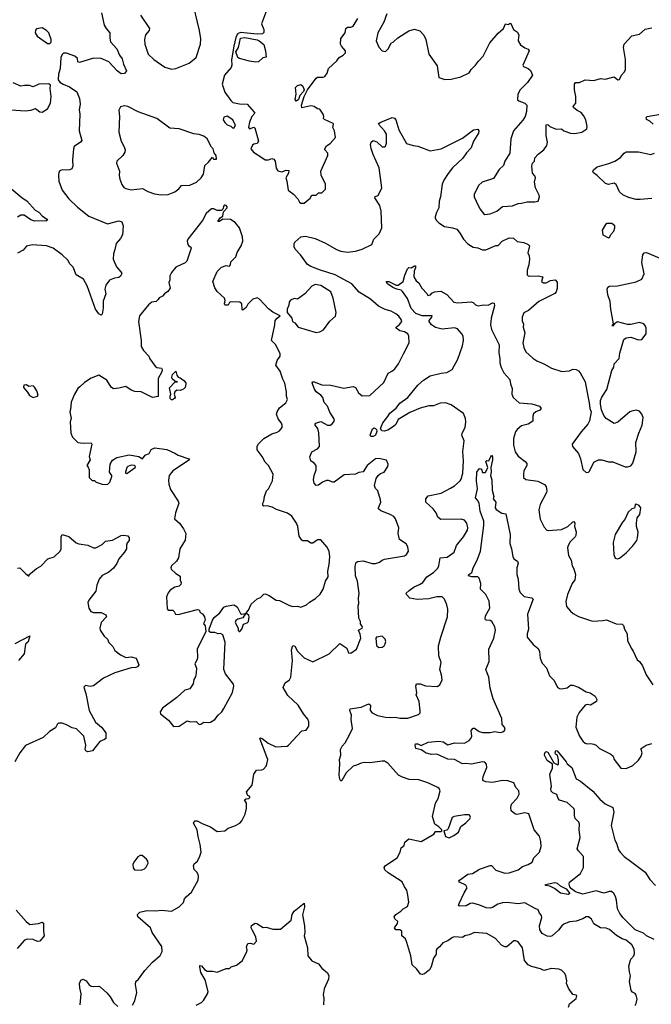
# Model space of a CAD drawing. Extents: x 2056909 to 2160450, y 827444 to 1016825.
# Tile 320 of 501: x 2132994 to 2138659, y 940580 to 949413. Entities that reach past the tile are written whole.
import ezdxf

# ---------------------------------------------------------------- set-up
doc = ezdxf.new("R2010")
doc.units = 0

msp = doc.modelspace()

# ---------------------------------------------------------------- linework, layer by layer
at = {"layer": '0CON10XD'}
for points in [[(2134355, 948968.6), (2134395, 948974.3), (2134515.7, 949024.3), (2134575.8, 949074.2), (2134616, 949195), (2134618.3, 949241.7), (2134608, 949315), (2134538.9, 949605)], [(2133728, 949475), (2133753.1, 949365), (2133769.4, 949335), (2133803.1, 949295), (2133802.3, 949247.7), (2133809.2, 949215), (2133865, 949153.3), (2133888.5, 949095), (2133912.6, 949062.6), (2133924.7, 949014.7), (2133951.1, 948955), (2133935, 948929.7), (2133905, 948927.5), (2133868.9, 948955), (2133795, 949034.3), (2133725, 949064.3), (2133655, 949068), (2133529.3, 949029.3), (2133516.7, 949036.7), (2133513.3, 949065), (2133487.5, 949085), (2133415, 949112.5), (2133388.3, 949111.7), (2133375, 949100), (2133362.5, 949075), (2133355.9, 948974.1), (2133343.9, 948926.1), (2133340, 948875), (2133353.6, 948853.6), (2133383.9, 948833.9), (2133441.7, 948811.7), (2133506.7, 948765), (2133532, 948705), (2133538, 948655), (2133527.5, 948605), (2133534, 948565), (2133528, 948415), (2133550.7, 948329.3), (2133540, 948315), (2133483.3, 948275), (2133476.4, 948253.6), (2133468.8, 948155), (2133470.7, 948099.3), (2133462.5, 948075), (2133445, 948066.7), (2133413.6, 948063.6), (2133375, 948066.7), (2133355, 948057.5), (2133346.7, 948045), (2133343.3, 948015), (2133346.7, 947965), (2133376.2, 947885), (2133435, 947806.2), (2133512.1, 947732.1), (2133615, 947652), (2133782.5, 947582.5), (2133885, 947608.9), (2133909.4, 947599.4), (2133921.1, 947565), (2133915.6, 947484.4), (2133898.7, 947451.3), (2133860.8, 947405), (2133847.3, 947352.7), (2133836.4, 947313.6), (2133833.8, 947265), (2133863.8, 947195), (2133902.4, 947152.4), (2133909.2, 947135), (2133898.7, 947111.3), (2133885, 947099.2), (2133845, 947094.2), (2133801.2, 947075), (2133768.3, 947031.7), (2133759.2, 946995), (2133765.7, 946955), (2133742.4, 946887.6), (2133743.9, 946823.9), (2133735, 946770), (2133725, 946763.3), (2133705, 946773.8), (2133673.3, 946815), (2133598.9, 947025), (2133567.1, 947085), (2133502, 947125), (2133474.3, 947194.3), (2133443.2, 947223.2), (2133426, 947255), (2133374.3, 947305), (2133295, 947362.7), (2133235, 947383.5), (2133105, 947393.1), (2133055, 947380.8), (2133024.3, 947345.7), (2132975, 947318.8)], [(2134078, 949455), (2134159.2, 949335), (2134154.4, 949315.6), (2134122.1, 949277.9), (2134114.2, 949235), (2134116, 949195), (2134145.8, 949105), (2134197.2, 949057.2), (2134295, 948987.1), (2134355, 948968.6)], [(2135208, 949495), (2135163.3, 949375), (2135184.2, 949325), (2135185, 949297.5), (2135172.3, 949287.7), (2135125, 949282.5), (2134975, 949299.6), (2134947.9, 949285), (2134932.4, 949255), (2134913.9, 949175), (2134894.2, 949054.2), (2134897.5, 949005), (2134892.5, 948985), (2134832.5, 948915), (2134810, 948835), (2134833.9, 948763.9), (2134887, 948687), (2134905, 948670), (2134967, 948657), (2135035, 948656.7), (2135097.5, 948585), (2135102.5, 948575), (2135076.7, 948545), (2135056.2, 948495), (2135047.5, 948445), (2135055, 948433.3), (2135095, 948450), (2135103, 948443), (2135137.5, 948325), (2135125, 948302.5), (2135093, 948297), (2135081.7, 948288.3), (2135067.5, 948255), (2135090, 948225), (2135166.2, 948176.2)], [(2136287.8, 949465), (2136259.1, 949390.9), (2136208, 949295), (2136192.5, 949225), (2136215, 949167.5), (2136245, 949132.5), (2136275, 949127.5), (2136299.3, 949150.7), (2136325, 949202.5), (2136347.5, 949215), (2136385, 949250), (2136485, 949312), (2136535, 949328.1), (2136583.6, 949313.6), (2136618.1, 949275), (2136637.5, 949235), (2136663.8, 949105), (2136738.8, 948998.8), (2136752.5, 948895), (2136806.4, 948876.4), (2136865, 948878.8), (2136950.5, 948899.5), (2137025, 948937.5), (2137042.3, 948967.7), (2137083.9, 949006.1), (2137108.1, 949041.9), (2137151.2, 949085), (2137212, 949205), (2137285, 949291.2), (2137335, 949333.8), (2137352.5, 949375), (2137375, 949370), (2137395, 949382.5), (2137399.3, 949379.3), (2137423.8, 949325), (2137460.8, 949300.8), (2137470.8, 949275), (2137468.8, 949258.8), (2137466.7, 949225), (2137485, 949187.5), (2137525, 949160), (2137555, 949147.5), (2137562.5, 949135), (2137507.5, 949005), (2137513.9, 948993.9), (2137555, 948976.2), (2137576.9, 948956.9), (2137593.8, 948915), (2137549.1, 948850.9), (2137482.5, 948785), (2137462, 948745), (2137458.8, 948695), (2137470, 948685), (2137525, 948663.8), (2137542.5, 948645), (2137539.5, 948590.5), (2137528.8, 948545), (2137507.9, 948512.1), (2137422, 948415), (2137398.8, 948345), (2137391.2, 948215), (2137346.2, 948145), (2137333.3, 948105), (2137295, 948069.2), (2137245, 947989.2), (2137143.7, 947956.3), (2137110, 947925), (2137071.2, 947845), (2137071.2, 947825), (2137090, 947785), (2137120, 947715), (2137155, 947673.8), (2137165, 947666.2), (2137215, 947672.9)], [(2135166.2, 948176.2), (2135195, 948157.5), (2135225, 948157.5), (2135255, 948166.7), (2135275, 948162.5), (2135286, 948145), (2135295, 948080), (2135308.3, 948058.3), (2135345, 948048.8), (2135385, 948062), (2135409.3, 948059.3), (2135406, 948035), (2135381.2, 947995), (2135391.2, 947965), (2135402, 947885), (2135449.5, 947849.5), (2135490, 947805), (2135503.3, 947775), (2135515, 947766.7), (2135545, 947767.5), (2135599.3, 947810.7), (2135615, 947840), (2135655, 947840), (2135675, 947860), (2135705, 947860), (2135738.3, 947891.7), (2135737, 947937), (2135698.3, 948018.3), (2135694.2, 948055), (2135756.7, 948195), (2135756.7, 948215), (2135730, 948245), (2135730, 948255), (2135745, 948280.6), (2135778.8, 948301.2), (2135825.6, 948355), (2135818.8, 948415), (2135803.3, 948445), (2135810, 948475), (2135805, 948482.5), (2135727, 948517), (2135718.3, 948528.3), (2135722.5, 948545), (2135717.5, 948565), (2135685, 948610), (2135665, 948612.5), (2135635, 948633.3), (2135605, 948640), (2135525, 948622.5), (2135521.2, 948645), (2135546.8, 948723.2), (2135575.8, 948785), (2135655, 948887.5), (2135665, 948896.7), (2135715, 948896.7), (2135732.5, 948905), (2135752.5, 948935), (2135764.3, 948975.7), (2135838, 949045), (2135860, 949075), (2135896.2, 949095), (2135915.8, 949115), (2135916, 949135), (2135880, 949175), (2135872.7, 949192.7), (2135874.3, 949245), (2135913.4, 949296.6), (2135920, 949335), (2135935, 949345.6), (2135965, 949347.1), (2135984.2, 949355.8), (2136028, 949425)], [(2133265, 949200), (2133277, 949213), (2133277.5, 949235), (2133255, 949296.7), (2133235, 949316.7), (2133195, 949339.2), (2133145, 949332.5), (2133135, 949320), (2133133.6, 949296.4), (2133150, 949265), (2133245, 949200), (2133265, 949200)], [(2135112.7, 949032.7), (2135055, 949042.3), (2134965, 949065.6), (2134951.1, 949075), (2134934.3, 949125.7), (2134956.2, 949163.8), (2134975, 949246.1), (2135015, 949253.8), (2135125, 949232), (2135142.9, 949225), (2135185, 949190.6), (2135200, 949135), (2135205, 949077.5), (2135175, 949070), (2135135, 949034.7), (2135112.7, 949032.7)], [(2137215, 947672.9), (2137275, 947695.8), (2137325, 947738.6), (2137415, 947743.1), (2137465, 947764), (2137495, 947765.8), (2137545, 947780), (2137615, 947778.8), (2137643.3, 947786.7), (2137655.9, 947824.1), (2137655, 947840), (2137620.8, 947905), (2137611.9, 947955), (2137620.6, 947995), (2137615, 948011.2), (2137592.5, 948035), (2137588.3, 948101.7), (2137593.3, 948125), (2137611.2, 948145), (2137616.2, 948175), (2137644.5, 948205.5), (2137696, 948245), (2137721.4, 948285), (2137727.1, 948315), (2137716, 948375), (2137715, 948470), (2137731.7, 948471.7), (2137750, 948455), (2137805, 948430), (2137855, 948433.3), (2137876.4, 948416.4), (2137935, 948394), (2137975, 948391.2), (2138035, 948403.3), (2138080, 948435), (2138083.3, 948455), (2138072, 948515), (2138052, 948555), (2138031.3, 948581.3), (2137995, 948598.6), (2137961.2, 948625), (2137958.8, 948635), (2137966.7, 948645), (2137982, 948665), (2137981.2, 948725), (2137970, 948785), (2137971.2, 948835), (2137980.8, 948849.2), (2138015, 948849.2), (2138067, 948873), (2138145, 948867.5), (2138203.9, 948886.1), (2138245, 948881.2), (2138325, 948900), (2138360, 948875), (2138375, 948877.5), (2138393.3, 948915), (2138420, 948945), (2138426.7, 948965), (2138428.8, 949055), (2138411.4, 949165), (2138415.8, 949194.2), (2138485, 949270), (2138555, 949284), (2138605, 949328.8), (2138665, 949338.8)], [(2133195, 948584), (2133245, 948613.8), (2133271.4, 948665), (2133275.7, 948725.7), (2133266.7, 948795), (2133270, 948825), (2133257, 948837), (2133165, 948836.2), (2133115, 948811.2), (2133083.6, 948823.6), (2133036.1, 948823.9), (2133005, 948816.7), (2132935, 948848)], [(2135475, 948683.3), (2135466.4, 948696.4), (2135473.3, 948745), (2135468.8, 948805), (2135485.9, 948824.1), (2135515, 948833.3), (2135535, 948817.5), (2135547, 948783), (2135541.1, 948768.9), (2135507.3, 948732.7), (2135495, 948696.7), (2135475, 948683.3)], [(2134262.1, 947842.1), (2134325, 947844.2), (2134385, 947867.5), (2134423.2, 947896.8), (2134445.7, 947924.3), (2134521.2, 947928.8), (2134580, 947955), (2134621.2, 947995), (2134641.7, 948028.3), (2134653.6, 948106.4), (2134687.5, 948135), (2134725, 948180), (2134731.7, 948161.7), (2134758.3, 948161.7), (2134757.5, 948195), (2134738.3, 948218.3), (2134730, 948255), (2134715, 948270), (2134675, 948343.3), (2134647, 948367), (2134605, 948384), (2134555, 948390.8), (2134425, 948434.3), (2134340.3, 948440.3), (2134225, 948527.8), (2134058, 948588), (2133965, 948635.8), (2133935, 948641.2), (2133899.3, 948630.7), (2133883, 948603), (2133890, 948545), (2133883.2, 948403.2), (2133905, 948323.3), (2133932.1, 948272.1), (2133940, 948245), (2133938, 948225), (2133918, 948195), (2133866.2, 948145), (2133864, 948125), (2133890, 948055), (2133885.7, 948015), (2133891.9, 947981.9), (2133910, 947935), (2133928.3, 947908.3), (2133945, 947898.8), (2133995, 947888), (2134095, 947898.9), (2134145, 947871.9), (2134202.4, 947852.4), (2134262.1, 947842.1)], [(2132915, 948606), (2133045, 948596.2), (2133095, 948602), (2133135, 948616.2), (2133175, 948587.5), (2133195, 948584)], [(2138675.5, 948475.5), (2138645, 948502), (2138615, 948517.5), (2138613.8, 948535), (2138622.5, 948545), (2138742.8, 948567.2)], [(2134027.9, 940612.1), (2134043.8, 940685), (2134033.6, 940756.4), (2134036.4, 940783.6), (2134060, 940805), (2134115.8, 940884.2), (2134185, 940956.7), (2134255, 941017.5), (2134273.3, 941055), (2134268.3, 941098.3), (2134183.8, 941225), (2134166.2, 941265), (2134054.5, 941364.5), (2134050, 941385), (2134072.5, 941405), (2134135, 941420.6), (2134215, 941419.4), (2134265, 941425.7), (2134355, 941416.7), (2134426.2, 941455), (2134465, 941492.5), (2134473.3, 941525), (2134486.2, 941545), (2134536.7, 941585), (2134595.9, 941694.1), (2134598.8, 941725), (2134593.8, 941745), (2134583.3, 941765), (2134559.3, 941789.3), (2134553, 941823), (2134560.7, 941839.3), (2134590, 941865), (2134610.7, 941909.3), (2134621.2, 941945), (2134613.3, 942015), (2134594, 942085), (2134586, 942146), (2134553.9, 942203.9), (2134559.5, 942220.5), (2134565, 942226), (2134586.7, 942225), (2134637.8, 942197.8), (2134705, 942172.9), (2134765, 942131.2), (2134835, 942136.2), (2134865, 942160), (2134925, 942181.2), (2134968.8, 942205), (2134988, 942225), (2135015.8, 942285), (2135028, 942335), (2135030, 942385), (2135010, 942415), (2135025, 942423.3), (2135050, 942425), (2135057.5, 942435), (2135057.5, 942445), (2135042, 942452), (2135033.3, 942465), (2135027.5, 942485), (2135080.6, 942545), (2135094.4, 942645.6), (2135119.3, 942680.7), (2135165, 942682.9), (2135180.3, 942689.7), (2135203.8, 942715), (2135211.2, 942735), (2135218.8, 942775), (2135215, 942790), (2135147.5, 942965), (2135155, 942970), (2135170, 942965), (2135222.7, 942922.7), (2135291.7, 942888.3), (2135393, 942897), (2135406.1, 942903.9), (2135525, 943032.5), (2135565, 943040), (2135587.5, 943075), (2135587, 943113), (2135578.8, 943138.8), (2135538.8, 943185), (2135492, 943265), (2135399.5, 943349.5), (2135357, 943423), (2135375, 943462.5), (2135415, 943491.2), (2135427.5, 943515), (2135440, 943665), (2135431.3, 943758.7), (2135445, 943797.5), (2135461.7, 943791.7), (2135487, 943747), (2135545, 943689.2), (2135625, 943653.8), (2135770, 943725), (2135865, 943816.7), (2135930, 943775), (2135945, 943732.5), (2135965, 943730), (2136015, 943766.7), (2136053.3, 943865), (2136049.3, 943899.3), (2136033.3, 943935), (2136066.4, 943953.6), (2136070, 943965), (2136052.3, 943992.3), (2136050, 944015), (2136036.7, 944045), (2136028.8, 944155), (2136036.2, 944175), (2136032.2, 944225), (2136038.1, 944265), (2136024.3, 944375), (2136007.3, 944425), (2136002.9, 944505), (2136009.4, 944540.6), (2136025, 944552.5), (2136075, 944558.1), (2136155, 944534.3), (2136184.2, 944535.8), (2136222.7, 944547.3), (2136244.4, 944565.6), (2136265, 944572.5), (2136445, 944602), (2136465, 944616.7), (2136482, 944645), (2136477.1, 944685), (2136460.3, 944710.3), (2136400.5, 944750.5), (2136390, 944805), (2136395.7, 944855), (2136366.2, 944935), (2136348.8, 944955), (2136316.7, 944975), (2136235, 945008), (2136213.3, 945025), (2136211.2, 945035), (2136233.8, 945085), (2136231.2, 945105), (2136206.2, 945185), (2136185, 945206.7), (2136176, 945235), (2136192.3, 945297.7), (2136210, 945325), (2136229.3, 945340.7), (2136262.5, 945355), (2136296.2, 945405), (2136298.8, 945425), (2136285, 945462.5), (2136215, 945478), (2136186.1, 945473.9), (2136110, 945415), (2136074.2, 945355.8), (2136035, 945350), (2136005, 945336.2), (2135905, 945329.2), (2135814.4, 945265.6), (2135803.3, 945263.3), (2135765, 945278.8), (2135745, 945278), (2135710, 945265), (2135675, 945238), (2135655, 945234.2), (2135635.8, 945255), (2135630, 945285), (2135634.4, 945325), (2135654.2, 945375), (2135652.7, 945412.7), (2135636.2, 945435), (2135605.6, 945455.6), (2135597.3, 945492.7), (2135615, 945536.2), (2135665, 945562.5), (2135682, 945585), (2135676.9, 945706.9), (2135668.6, 945745), (2135645.6, 945775), (2135644.4, 945785), (2135652, 945795), (2135695, 945808.1), (2135755, 945776), (2135780, 945775), (2135795, 945783.8), (2135811.2, 945805), (2135816.7, 945825), (2135775, 945893.3), (2135756, 945945), (2135725, 945980), (2135711.9, 946025), (2135695, 946045.7), (2135655, 946076), (2135635, 946103.8), (2135618.8, 946155), (2135622.5, 946165), (2135635, 946165.7), (2135705, 946137.8), (2135785, 946135.5), (2135901.7, 946108.3), (2135985, 946122.9), (2136005, 946114), (2136034.6, 946064.6), (2136065, 946038), (2136135, 946041.2), (2136260.3, 946159.7), (2136299.2, 946240.8), (2136338.3, 946261.7), (2136359.5, 946280.5), (2136393.4, 946326.6), (2136435.5, 946414.5), (2136486.2, 946515), (2136484, 946575), (2136476.2, 946595), (2136445, 946611.5), (2136405, 946622.5), (2136370, 946645), (2136371.9, 946655), (2136401.5, 946678.5), (2136421.9, 946705), (2136417.1, 946725), (2136395, 946752), (2136368, 946775), (2136327.3, 946797.3), (2136273.6, 946813.6), (2136212.3, 946842.3), (2136139.5, 946905), (2136039.7, 946969.7), (2135974.1, 947044.1), (2135824.3, 947124.3), (2135692.5, 947165), (2135605, 947198.1), (2135576.6, 947216.6), (2135514, 947305), (2135464.4, 947354.4), (2135455.7, 947375), (2135456.8, 947403.2), (2135463.4, 947416.6), (2135516.1, 947463.9), (2135558.3, 947471.7), (2135645, 947450.6), (2135737.4, 947407.4), (2135835, 947351.5), (2135875, 947336.5), (2135935, 947328.6), (2136005, 947337.5), (2136065.7, 947354.3), (2136152.5, 947395), (2136171.2, 947445), (2136218.3, 947491.7), (2136241.2, 947545), (2136236.2, 947695), (2136223.8, 947745), (2136180, 947815), (2136183.8, 947826.2), (2136208.8, 947835), (2136242.5, 947905), (2136219.6, 948085), (2136165, 948202.5), (2136146.7, 948256.7), (2136141.2, 948295), (2136146.4, 948313.6), (2136165, 948330), (2136198.3, 948318.3), (2136245, 948273.3), (2136265, 948273.3), (2136275, 948280), (2136284.2, 948305), (2136283.8, 948385), (2136265, 948416.2), (2136213.3, 948475), (2136217.5, 948485), (2136233.8, 948495), (2136335, 948535.6), (2136355, 948530.8), (2136368.1, 948515), (2136394.7, 948424.7), (2136465, 948303.3), (2136525, 948283.3), (2136565, 948278.8), (2136675, 948236.2), (2136775.6, 948254.4), (2136965, 948350), (2137065, 948424), (2137105, 948430), (2137113.8, 948415), (2137108.6, 948395), (2137064.2, 948325), (2137044, 948265), (2137000.9, 948219.1), (2136968.6, 948171.4), (2136875.7, 948085), (2136836.9, 948033.1), (2136799.4, 947975), (2136785, 947937.5), (2136770, 947825), (2136756, 947785), (2136754, 947725), (2136731.4, 947685), (2136721.4, 947645), (2136720, 947635), (2136730, 947615), (2136755, 947590), (2136805, 947558.8), (2136875, 947547.1), (2136915, 947534), (2136946, 947495), (2136973.8, 947445), (2137012.7, 947402.7), (2137062.3, 947372.3), (2137105, 947366), (2137145, 947350), (2137175, 947350), (2137265, 947386.2), (2137285, 947388.8), (2137321.2, 947425), (2137385, 947457.1), (2137424, 947454), (2137455, 947423.8), (2137515, 947414.3), (2137555, 947397.5), (2137566, 947385), (2137552.5, 947322.5), (2137564.1, 947294.1), (2137567.5, 947265), (2137561.4, 947215), (2137545.7, 947165), (2137547.5, 947125), (2137556.2, 947115), (2137570.9, 947110.9), (2137645, 947116), (2137687.7, 947107.7), (2137676, 947065), (2137692.4, 947052.4), (2137715, 947052.5), (2137755, 947072.5), (2137798.3, 947078.3), (2137815, 947060), (2137815.6, 947005), (2137807, 946973), (2137795, 946957.5), (2137652, 946885), (2137556.7, 946805), (2137515, 946782.5), (2137501.2, 946745), (2137501.7, 946711.7), (2137513, 946683), (2137511.2, 946655), (2137523.8, 946605), (2137506, 946515), (2137515, 946472.5), (2137535, 946433.3), (2137597.6, 946377.6), (2137633.1, 946353.1), (2137695, 946326.9), (2137765, 946285.8), (2137857.7, 946257.7), (2137925, 946264), (2137955, 946278.8), (2137985, 946276.2), (2138005, 946264), (2138022.5, 946245), (2138066, 946165), (2138088.8, 946035), (2138103.3, 945975), (2138107.5, 945925), (2138120, 945895), (2138103.8, 945815), (2138090, 945785), (2138030, 945715), (2137950, 945605), (2137952.5, 945585), (2138005, 945522.5), (2138024, 945475), (2138045, 945377.5), (2138075, 945350), (2138095, 945353.3), (2138105, 945363.3), (2138145, 945443.3), (2138185, 945464.2), (2138215, 945464.4), (2138275, 945446.7), (2138315, 945445.7), (2138425, 945401.2), (2138445, 945401.2), (2138475, 945412), (2138495, 945433.3), (2138522.9, 945535), (2138521.3, 945618.7), (2138546.8, 945703.2), (2138577.1, 945775), (2138585.6, 945845), (2138576, 945875), (2138555, 945901.2), (2138525, 945911.2), (2138485, 945901.2), (2138465.9, 945894.1), (2138358.6, 945801.4), (2138325, 945792), (2138255, 945834), (2138235, 945861.2), (2138212.4, 945912.4), (2138202.5, 945965), (2138204.1, 945995.9), (2138215, 946027.5), (2138259.2, 946095), (2138304, 946265), (2138323.8, 946296.2), (2138326.7, 946325), (2138372.5, 946375), (2138378.3, 946421.7), (2138413.3, 946545), (2138435, 946560), (2138475, 946566.2), (2138545, 946540), (2138575, 946543.8), (2138612, 946595), (2138614, 946645), (2138608, 946665), (2138591.2, 946685), (2138555, 946697.5), (2138475, 946680), (2138445, 946679.2), (2138355, 946701.2), (2138330, 946685), (2138312.5, 946662.5), (2138310, 946675), (2138320, 946685), (2138297.1, 946815), (2138289.2, 946885), (2138268.9, 946945), (2138264.4, 946995), (2138268.8, 947015), (2138285, 947022.9), (2138355, 947026.7), (2138525, 947061.9), (2138574.2, 947085.8), (2138595.7, 947134.3), (2138573.1, 947235), (2138584, 947305), (2138595, 947321.2), (2138615, 947324), (2138735, 947272.9)], [(2134915, 948440), (2134930, 948465), (2134906.4, 948516.4), (2134855, 948546.7), (2134825, 948537.5), (2134820, 948515), (2134835, 948490), (2134855, 948470), (2134888.3, 948458.3), (2134901.7, 948441.7), (2134915, 948440)], [(2138665, 947810.5), (2138559.1, 947800.9), (2138525, 947800.5), (2138455, 947817.8), (2138402.9, 947842.9), (2138375, 947870), (2138343.8, 947935), (2138325, 947945.8), (2138275, 947934.3), (2138250, 947945), (2138175, 948016.7), (2138140.5, 948040.5), (2138136.2, 948055), (2138141.2, 948065), (2138175, 948093.3), (2138278, 948122), (2138331.2, 948145), (2138382.4, 948177.6), (2138415, 948216.7), (2138432.9, 948227.1), (2138545, 948229.2), (2138656.4, 948203.6), (2138687.5, 948215)], [(2132865, 947943.8), (2133018, 947815), (2133059.4, 947789.4), (2133133.3, 947703.3), (2133165.3, 947685.3), (2133195, 947654.3), (2133238, 947625), (2133243.3, 947615), (2133235, 947608.8), (2133130, 947605), (2133095, 947617.5), (2133035, 947660), (2133005, 947658.8), (2132975, 947641.2)], [(2134373.6, 943073.6), (2134425, 943074), (2134495, 943123.3), (2134527, 943113), (2134576.4, 943116.4), (2134605, 943090), (2134618.3, 943091.7), (2134645, 943110), (2134685, 943106.7), (2134705, 943112.5), (2134743.9, 943136.1), (2134773.3, 943175), (2134808, 943205), (2134826.8, 943233.2), (2134901.7, 943378.3), (2134916, 943435), (2134913.3, 943453.3), (2134840, 943545), (2134826.7, 943585), (2134837.5, 943827.5), (2134817.5, 943895), (2134796, 943906), (2134775, 943903.8), (2134745, 943914.2), (2134705, 943916.7), (2134693.3, 943925), (2134693.8, 943945), (2134723.8, 944025), (2134739.7, 944050.3), (2134788.3, 944091.7), (2134825, 944143.3), (2134847.7, 944152.3), (2134915, 944164), (2134943.8, 944145), (2134975, 944086.7), (2134985, 944080), (2135020, 944085), (2134995, 944047.5), (2134950, 944035), (2134931.7, 944021.7), (2134927.5, 944005), (2134952.5, 943955), (2134953, 943933), (2134963, 943923), (2134970, 943925), (2134987.5, 943945), (2135000.7, 943989.3), (2135035, 944002.5), (2135046.2, 944015), (2135053.3, 944055), (2135048.3, 944068.3), (2135030, 944085), (2135030, 944095), (2135046.7, 944115), (2135071.7, 944168.3), (2135125, 944217.5), (2135155, 944230), (2135185, 944258.8), (2135195, 944261.2), (2135225, 944250), (2135294.1, 944204.1), (2135325, 944201.2), (2135415, 944157.5), (2135445, 944149.2), (2135485, 944151.2), (2135515, 944144), (2135567.5, 944165), (2135592.7, 944187.3), (2135648.8, 944221.2), (2135689.4, 944260.6), (2135715.8, 944305), (2135735.8, 944375), (2135760.8, 944415), (2135756.9, 944465), (2135771.4, 944525), (2135777.5, 944595), (2135770.8, 944645), (2135750, 944685), (2135695, 944746.7), (2135665, 944746.7), (2135625, 944717.5), (2135605, 944717.5), (2135575, 944738.8), (2135535, 944736.7), (2135525, 944742.5), (2135500.3, 944780.3), (2135490, 944865), (2135477.6, 944897.6), (2135435, 944958), (2135395, 944987.5), (2135299.1, 945019.1), (2135260, 945040), (2135215, 945050.8), (2135185, 945049.2), (2135176.2, 945055), (2135174.3, 945075), (2135183.8, 945095), (2135190, 945135), (2135208.6, 945185), (2135227.1, 945205), (2135260.8, 945275), (2135269.2, 945335), (2135225, 945414), (2135197.5, 945445), (2135170.5, 945495), (2135123.6, 945555), (2135125.6, 945585), (2135134.5, 945605.5), (2135183.8, 945655), (2135255, 945698.8), (2135305, 945713.3), (2135323.9, 945726.1), (2135347.5, 945755), (2135350, 945775), (2135343.3, 945795), (2135312.2, 945832.2), (2135299.2, 945875), (2135303.8, 945895), (2135325, 945930), (2135382.7, 945977.3), (2135396, 946005), (2135386.2, 946035), (2135388, 946075), (2135372.7, 946152.7), (2135355, 946187.5), (2135331.3, 946261.3), (2135292.5, 946315), (2135304.6, 946355.4), (2135329.2, 946395), (2135330, 946415), (2135290.9, 946495), (2135252.5, 946535), (2135283.8, 946675), (2135286.7, 946715), (2135303.6, 946736.4), (2135330, 946755), (2135265, 946788), (2135225, 946818), (2135146, 946905), (2135125, 946919.2), (2135086.2, 946905), (2135040.2, 946859.8), (2135025, 946831.2), (2134995, 946806.7), (2134988.8, 946815), (2134985.7, 946865), (2134968.7, 946878.7), (2134887.1, 946882.9), (2134876.2, 946875), (2134865, 946853.3), (2134841.2, 946851.2), (2134832.5, 946865), (2134837.5, 946895), (2134832.5, 946915), (2134766.7, 946975), (2134745, 947007.5), (2134726.2, 947065), (2134764.3, 947155), (2134805, 947192), (2134845, 947207.5), (2134875, 947201.2), (2134883.8, 947215), (2134887.7, 947242.3), (2134933.8, 947285), (2134946.2, 947325), (2134982, 947385), (2134996.7, 947425), (2134993.3, 947465), (2134966.7, 947545), (2134927.5, 947595), (2134885, 947620), (2134817.5, 947622.5), (2134785, 947602.5), (2134772.5, 947602.5), (2134793.6, 947636.4), (2134815, 947650), (2134821.7, 947688.3), (2134856.7, 947725), (2134856.7, 947735), (2134847.5, 947745), (2134835, 947750), (2134825, 947742.5), (2134817, 947713), (2134805, 947700), (2134765, 947702.5), (2134735, 947717.5), (2134713.9, 947716.1), (2134666.7, 947675), (2134635, 947612.5), (2134503.8, 947445), (2134496.7, 947425), (2134502.5, 947395), (2134515, 947380), (2134525, 947380), (2134533.3, 947365), (2134493.6, 947246.4), (2134477.7, 947232.3), (2134395, 947192), (2134355, 947146), (2134341.4, 947115), (2134341.2, 947075), (2134333.3, 947055), (2134342.5, 947005), (2134323.3, 946975), (2134293.3, 946955), (2134276, 946934), (2134245, 946916.7), (2134236, 946904), (2134217.5, 946885), (2134179.7, 946880.3), (2134148.8, 946855), (2134070, 946755), (2134059.2, 946705), (2134084, 946535), (2134085, 946482.5), (2134104.2, 946444.2), (2134153.3, 946395), (2134161.7, 946371.7), (2134210, 946305), (2134225, 946294.3), (2134265, 946285.8), (2134272.5, 946275), (2134268.2, 946255), (2134236.8, 946193.2), (2134235, 946033.3), (2134185, 946022.5), (2134085, 946073.3), (2134027, 946077), (2133995, 946090), (2133945, 946123.3), (2133885, 946106.7), (2133835, 946102.5), (2133815, 946117.5), (2133775, 946178.8), (2133705, 946223.8), (2133635, 946198), (2133575, 946158), (2133535, 946120.8), (2133516, 946105), (2133485.8, 946055), (2133457.3, 945982.7), (2133451.2, 945915), (2133444, 945895), (2133456, 945835), (2133445.8, 945805), (2133453.3, 945705), (2133467, 945667), (2133515, 945618.8), (2133565, 945613.8), (2133635, 945616.7), (2133642.5, 945605), (2133618, 945495), (2133626.4, 945463.6), (2133597.5, 945415), (2133609.5, 945399.5), (2133616.2, 945375), (2133617.5, 945305), (2133645, 945280), (2133665, 945280), (2133680, 945265), (2133735, 945247.5), (2133765, 945243.3), (2133785, 945247.5), (2133802.5, 945265), (2133820, 945315), (2133820, 945325), (2133800, 945355), (2133806, 945425), (2133827.9, 945462.1), (2133865, 945484.2), (2133975, 945510), (2134064.2, 945494.2), (2134095, 945474), (2134120, 945505), (2134155, 945521.2), (2134175, 945556.2), (2134205, 945571.2), (2134315, 945558), (2134386.7, 945525), (2134416.8, 945506.8), (2134510, 945475), (2134517.5, 945465), (2134366.7, 945365), (2134336.2, 945325), (2134327.7, 945282.3), (2134330.8, 945245), (2134347.3, 945197.3), (2134416.2, 945095), (2134422.5, 945075), (2134391.7, 944988.3), (2134383.8, 944935), (2134428.8, 944895), (2134464, 944845), (2134483.6, 944803.6), (2134478.8, 944745), (2134432, 944665), (2134420, 944585), (2134401.2, 944555), (2134356, 944515), (2134348.8, 944495), (2134352.5, 944482.5), (2134394.4, 944444.4), (2134435, 944420), (2134432.5, 944385), (2134442.5, 944365), (2134440, 944345), (2134425, 944332.5), (2134385, 944323.3), (2134345, 944296.7), (2134325, 944272.5), (2134311.2, 944235), (2134316.4, 944126.4), (2134326.7, 944116.7), (2134367.5, 944115), (2134380, 944105), (2134390.7, 944080.7), (2134415, 944076.7), (2134588.3, 944121.7), (2134605, 944117.5), (2134612.5, 944095), (2134635, 944082.5), (2134652.5, 944055), (2134657.5, 944025), (2134642.5, 943995), (2134656.7, 943975), (2134662.5, 943925), (2134585.8, 943765), (2134589.2, 943695), (2134585.8, 943674.2), (2134566.2, 943635), (2134579.2, 943595), (2134578.1, 943555), (2134570.9, 943519.1), (2134555.9, 943494.1), (2134550, 943455), (2134519.3, 943410.7), (2134475, 943396.7), (2134405, 943331.2), (2134275, 943236.7), (2134253.3, 943205), (2134257, 943187), (2134328.3, 943128.3), (2134373.6, 943073.6)], [(2138275, 947457.5), (2138285, 947460), (2138295, 947487.5), (2138323.3, 947515), (2138333.8, 947545), (2138331.2, 947565), (2138305, 947583.8), (2138265, 947583.8), (2138247.5, 947575), (2138220, 947525), (2138224.1, 947484.1), (2138275, 947457.5)], [(2136427.6, 942617.6), (2136391.9, 942635), (2136295, 942744.2), (2136265, 942760.8), (2136245, 942761.4), (2136135.9, 942745.9), (2136085, 942749.2), (2136055.7, 942744.3), (2136015.5, 942724.5), (2135985, 942717.5), (2135922.1, 942657.9), (2135885, 942587.5), (2135875, 942582.5), (2135865, 942600), (2135860, 942635), (2135865.9, 942735.9), (2135862.5, 942775), (2135874.3, 942815), (2135872.5, 942865), (2135885.8, 942895), (2135912.5, 942925), (2135953.7, 942996.3), (2135979.5, 943055), (2135968.5, 943135), (2135970, 943175), (2135955.7, 943215), (2135958, 943232), (2136055.7, 943244.3), (2136126.2, 943276.2), (2136141.2, 943265), (2136138.8, 943215), (2136155, 943194.2), (2136205, 943170.6), (2136274.6, 943154.6), (2136317.8, 943152.2), (2136365, 943156.5), (2136405, 943148.1), (2136475, 943147.1), (2136570.5, 943179.5), (2136586.7, 943195), (2136586.4, 943213.6), (2136576.7, 943295), (2136550, 943355), (2136556.2, 943373.8), (2136546, 943435), (2136553.3, 943455), (2136585, 943454.2), (2136634.1, 943435.9), (2136737.7, 943432.3), (2136763.9, 943446.1), (2136785, 943490), (2136778.6, 943535), (2136761.9, 943585), (2136774.2, 943645), (2136752.5, 943705), (2136750.6, 943795), (2136770.8, 943875), (2136830, 944055), (2136833.1, 944125), (2136824.4, 944165), (2136804.3, 944215), (2136784.3, 944234.3), (2136735, 944236.4), (2136663.4, 944216.6), (2136559.5, 944210.5), (2136493.4, 944223.4), (2136463.8, 944255), (2136461.7, 944268.3), (2136486.6, 944293.4), (2136534, 944325), (2136581.2, 944345), (2136608.8, 944365), (2136645, 944416), (2136705, 944454.3), (2136745, 944494), (2136754.4, 944515), (2136766.7, 944585), (2136827.3, 944592.7), (2136891.2, 944635), (2136913.6, 944696.4), (2136975.7, 944775), (2137011.4, 944835), (2137014.4, 944855), (2137005.7, 944895), (2136983.2, 944923.2), (2136955, 944932.5), (2136770.5, 944930.5), (2136745, 944950), (2136729.3, 944989.3), (2136704.2, 945025), (2136638, 945085), (2136638, 945115), (2136657.3, 945142.7), (2136775, 945166.9), (2136858.5, 945211.5), (2136895, 945232.5), (2136945.3, 945274.7), (2136955, 945290), (2136970, 945345), (2136974.7, 945455), (2136969.4, 945540.6), (2136979.6, 945635), (2136959.5, 945685), (2136963.6, 945705), (2136990.4, 945755), (2136996.8, 945805), (2136993.6, 945835), (2136975, 945880), (2136865, 945959.3), (2136815, 945976), (2136765, 945973.8), (2136705, 945950.5), (2136665, 945948.8), (2136585, 945927.9), (2136495, 945888.2), (2136388.5, 945825), (2136367.7, 945782.3), (2136348.1, 945765), (2136295, 945730.9), (2136262.4, 945722.4), (2136243.8, 945725), (2136230, 945745), (2136252.6, 945797.4), (2136295.5, 945854.5), (2136315, 945882.5), (2136371.2, 945928.8), (2136405, 945971.5), (2136477.1, 946025), (2136566, 946135), (2136615, 946180.8), (2136675, 946216.7), (2136775, 946242.2), (2136825, 946248.1), (2136872, 946275), (2136925, 946368.8), (2136965, 946486.7), (2136974.6, 946535), (2136970.8, 946575), (2136961.2, 946595), (2136920.3, 946640.3), (2136895, 946649.7), (2136785, 946636.4), (2136725, 946650.4), (2136686.7, 946675), (2136666.4, 946705), (2136666.7, 946715), (2136692, 946745), (2136693.3, 946755), (2136605, 946755.5), (2136548.5, 946778.5), (2136505, 946821.4), (2136473.2, 946913.2), (2136428.6, 946975), (2136415, 946985.7), (2136376.7, 946995), (2136342.1, 947012.1), (2136294.2, 947044.2), (2136282, 947065), (2136305.9, 947064.1), (2136371.1, 947031.1), (2136388.2, 947031.8), (2136432.5, 947065), (2136448.3, 947121.7), (2136472.7, 947177.3), (2136485, 947188.8), (2136505, 947188), (2136536.2, 947206.2), (2136543.6, 947203.6), (2136545.9, 947185.9), (2136532.4, 947157.6), (2136528.8, 947105), (2136550.7, 947070.7), (2136575, 947052.5), (2136600, 947005), (2136650, 946955), (2136655, 946940), (2136680, 946945), (2136690.7, 946959.3), (2136715, 946972.5), (2136773, 946977), (2136825, 946947.5), (2136888.3, 946878.3), (2136923.9, 946873.9), (2137045, 946881.2), (2137062.5, 946875), (2137083.3, 946855), (2137107.3, 946847.3), (2137155, 946856.2), (2137195, 946850.8), (2137235, 946873.1), (2137250, 946870), (2137252.1, 946845), (2137223.9, 946735), (2137218.2, 946675), (2137225.5, 946635), (2137294.5, 946495), (2137290.9, 946425), (2137300.9, 946375), (2137300.5, 946335), (2137311.7, 946291.7), (2137335.8, 946245), (2137390, 946185), (2137396, 946145), (2137410.8, 946105), (2137410, 946055), (2137421.2, 946025), (2137475, 945977.1), (2137587.6, 945967.6), (2137656.4, 945946.4), (2137671.2, 945925), (2137660.3, 945909.7), (2137625, 945896), (2137602.7, 945877.3), (2137596.2, 945855), (2137597.9, 945812.1), (2137555, 945784.4), (2137495, 945768.5), (2137455, 945737.8), (2137441.2, 945715), (2137424.6, 945655.4), (2137424.4, 945595), (2137438, 945535), (2137466.8, 945496.8), (2137529.1, 945449.1), (2137542.3, 945432.3), (2137544, 945415), (2137516, 945365), (2137514, 945335), (2137513.3, 945305), (2137535, 945286.7), (2137642.4, 945272.4), (2137702.1, 945242.1), (2137715, 945226.7), (2137722, 945185), (2137718.8, 945171.2), (2137662.5, 945065), (2137651.4, 945015), (2137661.2, 944931.2), (2137699.3, 944859.3), (2137723.3, 944835), (2137735, 944831.2), (2137855, 944840), (2137912.1, 944867.9), (2137955, 944907.5), (2137965, 944910), (2137975, 944897.5), (2137970.8, 944865), (2137985, 944820), (2137982.5, 944785), (2137977.4, 944772.6), (2137931.3, 944728.7), (2137912.5, 944695), (2137909.2, 944675), (2137915.9, 944605.9), (2137941.2, 944565), (2137948.8, 944515), (2137965, 944487.5), (2137978.9, 944435), (2137972.3, 944387.7), (2137950.8, 944355), (2137907.1, 944255), (2137892.5, 944195), (2137899.3, 944149.3), (2137935, 944107.5), (2137960, 944085), (2138005, 944060), (2138115, 944022), (2138135, 944018), (2138225, 944022), (2138258.8, 944028.8), (2138345, 943992.5), (2138399.3, 943989.3), (2138408.8, 943978.8), (2138418, 943945), (2138444, 943905), (2138446.7, 943845), (2138477.5, 943775), (2138497.7, 943747.7), (2138531.2, 943671.2), (2138553.9, 943653.9), (2138582, 943615), (2138612, 943535), (2138672.5, 943445)], [(2135653, 946607), (2135685, 946613.3), (2135720, 946630), (2135775, 946710), (2135825.6, 946754.4), (2135834.2, 946785), (2135805.5, 946915), (2135785, 946971.2), (2135695, 947028.8), (2135645, 947036.2), (2135615, 947022.5), (2135552.5, 946955), (2135485, 946906.7), (2135455, 946912.5), (2135423, 946897), (2135411.2, 946878.8), (2135409.3, 946850.7), (2135393.3, 946815), (2135392.5, 946785), (2135436.7, 946735), (2135442.5, 946705), (2135463, 946693), (2135492.5, 946655), (2135653, 946607)], [(2134365, 946004.3), (2134355, 946004.3), (2134344.3, 946015.7), (2134342.5, 946035), (2134350, 946055), (2134339.3, 946110.7), (2134385, 946160), (2134410, 946165), (2134385, 946170), (2134362.5, 946192.5), (2134358, 946205), (2134365, 946229.2), (2134395, 946258.8), (2134402.7, 946222.7), (2134416.2, 946206.2), (2134435, 946200), (2134467.5, 946175), (2134483.3, 946155), (2134483.8, 946145), (2134477.5, 946115), (2134465, 946098.8), (2134435, 946087.5), (2134405, 946090), (2134386.7, 946075), (2134378.8, 946055), (2134387.5, 946025), (2134383.3, 946015), (2134365, 946004.3)], [(2133115, 946022.5), (2133153.6, 946036.4), (2133160, 946045), (2133148, 946085), (2133126.1, 946116.1), (2133115, 946127.5), (2133075, 946122.5), (2133055, 946137.5), (2133030, 946135), (2133027.5, 946115), (2133065, 946072.5), (2133081.2, 946041.2), (2133115, 946022.5)], [(2136165, 945673.3), (2136142.5, 945675), (2136138.8, 945685), (2136158.8, 945741.2), (2136175, 945751.2), (2136187.1, 945747.1), (2136195.7, 945735.7), (2136197.5, 945717.5), (2136185, 945686.2), (2136165, 945673.3)], [(2138515, 940570), (2138524.3, 940585.7), (2138532.9, 940625), (2138522.9, 940662.9), (2138515.7, 940675.7), (2138489.7, 940689.7), (2138478, 940705), (2138464.2, 940784.2), (2138471.4, 940835), (2138465, 940872.5), (2138457.7, 940922.3), (2138471.4, 940975), (2138475, 940986), (2138504, 941015), (2138509.4, 941035), (2138505.8, 941075), (2138485, 941114), (2138435, 941154.3), (2138397.8, 941167.8), (2138347.9, 941197.9), (2138285, 941250.8), (2138255, 941261.4), (2138205, 941266.9), (2138145, 941301.2), (2138122, 941345), (2138096.2, 941365), (2138075, 941366), (2138045, 941347.5), (2137984.4, 941325.6), (2137925, 941318.8), (2137875, 941298.1), (2137856.1, 941283.9), (2137826.9, 941245), (2137768.8, 941195), (2137755, 941189.2), (2137725, 941190.8), (2137681.2, 941215), (2137658.7, 941248.7), (2137655.6, 941285), (2137678.3, 941358.3), (2137675.6, 941375.6), (2137657.7, 941397.7), (2137645, 941428.8), (2137610.9, 941440.9), (2137525, 941490.6), (2137465, 941481.8), (2137366.4, 941493.6), (2137325, 941490), (2137282.9, 941477.1), (2137235, 941446.9), (2137215, 941441.1), (2137177.5, 941445), (2137112.1, 941472.1), (2137055, 941486.9), (2137034.6, 941485.4), (2136997.9, 941462.1), (2136939.2, 941459.2), (2136931.2, 941465), (2136935.7, 941485), (2136979.7, 941580.3), (2137009.2, 941625), (2136995, 941650), (2136940, 941675), (2136933.3, 941685), (2136938.8, 941695), (2137012.9, 941747.1), (2137055, 941754.5), (2137118.9, 941791.1), (2137215, 941824.4), (2137225, 941824), (2137265, 941784.4), (2137345, 941757.5), (2137385, 941758.5), (2137464.6, 941785.4), (2137503.5, 941816.5), (2137555, 941833.1), (2137591.2, 941855), (2137605.9, 941894.1), (2137658, 941945), (2137672.5, 941995), (2137668.3, 942041.7), (2137656.9, 942086.9), (2137610, 942145), (2137560, 942290), (2137525, 942297.5), (2137454, 942284), (2137435, 942290), (2137404, 942315), (2137398.1, 942345), (2137404.4, 942375), (2137455, 942428), (2137473.8, 942465), (2137471.2, 942495), (2137445.8, 942525.8), (2137427.3, 942567.3), (2137374.1, 942585.9), (2137325, 942586.9), (2137235, 942571.1), (2137175, 942575.8), (2137154.5, 942584.5), (2137149.2, 942595), (2137152.5, 942625), (2137184.2, 942705), (2137182, 942735), (2137165, 942752), (2137145, 942755.6), (2137046.3, 942733.7), (2136995, 942739.2), (2136965, 942735.8), (2136893.3, 942775), (2136835, 942780), (2136735, 942822.5), (2136685, 942820), (2136635, 942836), (2136618.3, 942848.3), (2136595, 942863.8), (2136547.5, 942875), (2136540, 942905), (2136545, 942916.2), (2136565, 942916.7), (2136595, 942901.2), (2136658.3, 942931.7), (2136755, 942940.6), (2136792.5, 942935), (2136835, 942908.8), (2136895, 942925.5), (2136985, 942923.1), (2137025, 942945.6), (2137040.6, 942965), (2137049.2, 942985), (2137044.4, 943035.6), (2137062.9, 943057.1), (2137075, 943057.5), (2137115, 943028.6), (2137145, 943018.6), (2137215, 943019.1), (2137255, 943027.1), (2137305, 943018.2), (2137327.1, 943022.9), (2137343.8, 943035), (2137347.5, 943045), (2137342, 943065), (2137320.9, 943090.9), (2137317.7, 943145), (2137241.7, 943321.7), (2137213.6, 943415), (2137202.5, 943515), (2137176.7, 943585), (2137205.5, 943655), (2137202.3, 943765), (2137246.2, 943865), (2137261.8, 943935), (2137255.5, 943965), (2137228.1, 944015), (2137215, 944023.3), (2137177.1, 944027.1), (2137168, 944035), (2137173.6, 944065), (2137211.8, 944135), (2137206.7, 944196.7), (2137176, 944255), (2137127.5, 944305), (2137131.9, 944355), (2137115, 944404), (2137102.5, 944415), (2137050, 944415), (2137021.2, 944425), (2137024, 944435), (2137049.2, 944455), (2137060.8, 944495), (2137098.6, 944565), (2137127.8, 944645), (2137157.7, 944875), (2137156.4, 944915), (2137125.7, 945005), (2137115.2, 945075.2), (2137101.9, 945101.9), (2137083.8, 945125), (2137101.5, 945205), (2137091.3, 945275), (2137093.1, 945355), (2137115, 945383.3), (2137125, 945386.7), (2137135, 945380), (2137145, 945350), (2137165, 945350), (2137175, 945357.5), (2137193.8, 945395), (2137175, 945450), (2137185, 945457.5), (2137203, 945457), (2137225, 945506.7), (2137235, 945490), (2137236.2, 945463.8), (2137218.9, 945395), (2137224.5, 945355.5), (2137218.2, 945325), (2137230.5, 945285), (2137232, 945192), (2137245.8, 945135), (2137242.5, 945115), (2137266, 945085), (2137258.1, 945035), (2137269.2, 945019.2), (2137320, 944985), (2137355, 944980), (2137394.7, 944795), (2137391.4, 944715), (2137406.9, 944665), (2137416.4, 944596.4), (2137425.7, 944575.7), (2137458.8, 944555), (2137466.2, 944535), (2137453.4, 944496.6), (2137454.2, 944435), (2137464.4, 944395), (2137470.6, 944305), (2137482.5, 944275), (2137519.7, 944239.7), (2137587.3, 944227.3), (2137601.2, 944215), (2137549.3, 944080.7), (2137556.9, 943945), (2137546.9, 943905), (2137547.5, 943875), (2137598.8, 943808.8), (2137645, 943773.3), (2137656.7, 943745), (2137662.5, 943685), (2137679.7, 943639.7), (2137719.2, 943599.2), (2137746, 943526), (2137785, 943488.8), (2137818.8, 943425), (2137835, 943414.3), (2137855, 943410.8), (2137905, 943419.4), (2137935, 943442.9), (2137955, 943443.1), (2138005, 943426.3), (2138074.3, 943384.3), (2138111.9, 943375), (2138156.2, 943345), (2138171.2, 943315), (2138167.5, 943295), (2138115, 943262.9), (2138085, 943268.5), (2138065, 943262.5)], [(2133955, 945341.2), (2134028.6, 945395), (2134032.9, 945405), (2134025, 945414.2), (2133995, 945418.2), (2133962.9, 945405), (2133954.2, 945395), (2133942, 945355), (2133943.8, 945343.8), (2133955, 945341.2)], [(2138355, 944577.5), (2138375, 944583.3), (2138435, 944630), (2138495, 944692.5), (2138528.3, 944741.7), (2138536.7, 944765), (2138541.2, 944815), (2138526.7, 944865), (2138526.7, 944895), (2138533.3, 944945), (2138556.4, 944973.6), (2138566.4, 945033.6), (2138550, 945055), (2138525, 945066), (2138515, 945060), (2138508, 945032), (2138485, 945023.8), (2138453.3, 944995), (2138420.7, 944929.3), (2138400, 944905), (2138336.2, 944795), (2138318.3, 944721.7), (2138323.9, 944613.9), (2138335, 944582.5), (2138355, 944577.5)], [(2132975, 944492.5), (2132997, 944497), (2133050.7, 944440.7), (2133073, 944423), (2133080, 944425), (2133080, 944435), (2133090, 944445), (2133145, 944490), (2133185, 944511.2), (2133247.5, 944575), (2133302.5, 944595), (2133356.1, 944643.9), (2133366.2, 944665), (2133367.5, 944775), (2133375, 944793.3), (2133435, 944777.1), (2133500.8, 944720.8), (2133525, 944711.2), (2133605, 944698.8), (2133655, 944676), (2133675.8, 944674.2), (2133735, 944703.8), (2133765, 944735.8), (2133827.5, 944745), (2133905, 944785.8), (2133929.2, 944789.2), (2133965, 944782.5), (2133977.5, 944765), (2133975, 944740), (2133959.3, 944720.7), (2133951.7, 944698.3), (2133953.3, 944665), (2133934.2, 944635), (2133883.8, 944575), (2133866.2, 944535), (2133835, 944493.8), (2133795, 944456.2), (2133734.2, 944425.8), (2133706.7, 944395), (2133685, 944340), (2133676.2, 944285), (2133613.9, 944206.1), (2133606.7, 944185), (2133613.6, 944133.6), (2133633.9, 944103.9), (2133656.4, 944096.4), (2133725, 944096.2), (2133767.5, 944075), (2133772.5, 944055), (2133723.8, 944005), (2133713.6, 943953.6), (2133716.7, 943935), (2133751.2, 943881.2), (2133781.2, 943855), (2133793.3, 943825), (2133828.8, 943788.8), (2133846.2, 943755), (2133900, 943715), (2133945, 943690), (2133995, 943696.9), (2134040, 943685), (2134062.5, 943625), (2134051.2, 943608.8), (2134035, 943600), (2133995, 943598.6), (2133847, 943553), (2133747.5, 943505), (2133655, 943437.5), (2133625, 943432.5), (2133585, 943440), (2133570, 943425), (2133588.3, 943368.3), (2133616.2, 943215), (2133675, 943110), (2133727.1, 943067.1), (2133766.7, 943015), (2133766.1, 942963.9), (2133755.9, 942954.1), (2133712.3, 942937.7), (2133646.1, 942853.9), (2133605, 942844), (2133586.7, 942855), (2133582, 942865), (2133588.8, 942905), (2133570, 942985), (2133505, 943050), (2133465, 943061.2), (2133415, 943088), (2133375, 943102.5), (2133345, 943102.5), (2133334.5, 943095.5), (2133315, 943060.8), (2133263.1, 943026.9), (2133205, 942974.3), (2133047.6, 942902.4), (2132995, 942836.2), (2132952.2, 942755)], [(2132955, 943816.2), (2133086.4, 943886.4), (2133068.9, 943831.1), (2133045, 943810), (2133033.8, 943725), (2132984.2, 943665)], [(2136215, 943781.2), (2136245, 943783.8), (2136263.3, 943795), (2136273.8, 943815), (2136278, 943835), (2136273.8, 943855), (2136245, 943883.3), (2136195, 943872.5), (2136190, 943865), (2136195, 943797.5), (2136215, 943781.2)], [(2138065, 943262.5), (2138011.2, 943198.8), (2137991.8, 943155), (2137983.5, 943065), (2138015, 942986.2), (2138045, 942940), (2138065, 942921.9), (2138085, 942915.7), (2138115, 942919.4), (2138145, 942914.3), (2138164.5, 942904.5), (2138195, 942873.8), (2138297.5, 942825), (2138316.1, 942806.1), (2138326.7, 942775), (2138385, 942698.8), (2138435, 942696), (2138495, 942722), (2138545, 942770.8), (2138567.8, 942805), (2138577.5, 942835), (2138567.5, 942865), (2138570, 942875), (2138614, 942906), (2138665, 942919.2)], [(2138685, 941160), (2138615.2, 941195.2), (2138588.5, 941218.5), (2138515, 941248.4), (2138405.9, 941355), (2138375.9, 941395), (2138356.5, 941435), (2138348.6, 941515), (2138337, 941547), (2138322.7, 941575), (2138301.2, 941591.2), (2138285, 941592.4), (2138235, 941576.3), (2138165, 941597.6), (2138045, 941567.1), (2137980, 941590), (2137944.7, 941614.7), (2137929.1, 941635), (2137923.1, 941656.9), (2137925.7, 941674.3), (2138025, 941754.3), (2138052.8, 941807.2), (2138050, 941905), (2138005, 941955.9), (2137995.3, 941975), (2138020, 942075), (2138013.3, 942145), (2138016.9, 942195), (2138008.2, 942215), (2137976.5, 942246.5), (2137970.3, 942275), (2137971.7, 942321.7), (2137965, 942337.5), (2137905, 942390), (2137835, 942410), (2137823.8, 942425), (2137813, 942463), (2137776.4, 942476.4), (2137762, 942492), (2137758.8, 942515), (2137763.8, 942535), (2137750, 942645), (2137772.3, 942697.7), (2137774, 942734), (2137725.7, 942765.7), (2137702.5, 942815), (2137703.3, 942836.7), (2137715, 942846.7), (2137731.4, 942841.4), (2137785, 942747.5), (2137821.7, 942728.3), (2137827.5, 942735), (2137826.4, 942773.6), (2137817.5, 942815), (2137800, 942825), (2137797.5, 942835), (2137803.3, 942856.7), (2137815, 942852.5), (2137896, 942755), (2137905.8, 942735.8), (2137946, 942705), (2137984.1, 942604.1), (2138025, 942582), (2138135, 942491.4), (2138198.8, 942418.8), (2138245, 942379.2), (2138314.1, 942344.1), (2138322, 942305), (2138299.5, 942185), (2138332.5, 942052.5), (2138347.5, 942025), (2138365.4, 941965.4), (2138378.9, 941945), (2138414.7, 941904.7), (2138471.9, 941865), (2138605, 941765.7), (2138645, 941698.1), (2138695.7, 941645)], [(2137916.4, 940553.6), (2137926.4, 940583.6), (2137985, 940632.5), (2137992.5, 940655), (2137985, 940662.5), (2137955, 940667.5), (2137916.7, 940725), (2137898.8, 940765), (2137900.7, 940790.7), (2137892, 940835), (2137883.8, 940855), (2137855, 940886), (2137830, 940895), (2137765, 940901.2), (2137695, 940882.5), (2137665, 940897.1), (2137585, 940917.5), (2137553.8, 940935), (2137521.7, 940971.7), (2137505.6, 941085), (2137465, 941141.2), (2137445, 941150), (2137425, 941148), (2137365, 941096.7), (2137345, 941096.2), (2137315, 941111.2), (2137261.2, 941171.2), (2137185, 941214.4), (2137075, 941224.4), (2137025, 941201.9), (2136985.7, 941194.3), (2136965, 941178.8), (2136895, 941184), (2136875, 941180), (2136835, 941148.8), (2136789.7, 941130.3), (2136761.2, 941095), (2136736.2, 941075), (2136730, 941065), (2136730.5, 941029.5), (2136705, 940992.5), (2136686.2, 940915), (2136670.5, 940889.5), (2136625, 940853.3), (2136605, 940846.7), (2136589.3, 940849.3), (2136556.2, 940895), (2136515, 940932.5), (2136502.5, 941015), (2136467.1, 941135), (2136455, 941166.7), (2136422.5, 941195), (2136422.5, 941235), (2136405, 941246.7), (2136369.3, 941249.3), (2136357.5, 941265), (2136383.3, 941305), (2136386.1, 941323.9), (2136358, 941348), (2136354.2, 941365), (2136368.8, 941385), (2136413.3, 941415), (2136432.7, 941437.3), (2136472.3, 941457.7), (2136484, 941495), (2136475, 941560), (2136465.6, 941605), (2136444.5, 941634.5), (2136425, 941680), (2136298, 941758), (2136270, 941785), (2136264.3, 941805.7), (2136275.7, 941824.3), (2136380.8, 941895), (2136406.6, 941943.4), (2136415, 941983.8), (2136442.5, 942005), (2136448, 942035), (2136485, 942064.3), (2136595, 942040.8), (2136710, 942105), (2136725, 942130), (2136775, 942130), (2136780, 942135), (2136780, 942145), (2136755, 942172.5), (2136717.5, 942195), (2136698, 942265), (2136724.3, 942385.7), (2136748.8, 942425), (2136766.2, 942495), (2136756.7, 942515), (2136744.1, 942524.1), (2136655, 942565.8), (2136574.6, 942594.6), (2136486.5, 942596.5), (2136427.6, 942617.6)], [(2136845, 942073.3), (2136887, 942093), (2136930, 942125), (2136952.5, 942175), (2136995, 942206.7), (2137031.2, 942245), (2137036.4, 942256.4), (2137032.5, 942275), (2137025, 942280), (2136985, 942278.8), (2136890, 942265), (2136874.1, 942255.9), (2136837, 942153), (2136827, 942143), (2136800, 942135), (2136813.9, 942083.9), (2136845, 942073.3)], [(2134085, 941784), (2134112.5, 941795), (2134129.7, 941810.3), (2134147.5, 941845), (2134145, 941862.5), (2134132.3, 941882.3), (2134093.9, 941913.9), (2134075, 941913.8), (2134055, 941903.3), (2134016.7, 941855), (2134010, 941835), (2134012.5, 941805), (2134025, 941787.5), (2134085, 941784)], [(2137915, 941564.6), (2137845, 941575.7), (2137789.8, 941619.8), (2137748.8, 941638.8), (2137710, 941645), (2137710, 941655), (2137795, 941671.4), (2137815, 941668.1), (2137842.8, 941642.8), (2137897.1, 941617.1), (2137928.1, 941575), (2137915, 941564.6)], [(2134576.5, 940573.5), (2134625, 940595.8), (2134644, 940615), (2134678, 940675), (2134683.9, 940696.1), (2134658.7, 940798.7), (2134618.1, 940865), (2134608.6, 940915), (2134611.4, 940928.6), (2134625, 940926), (2134651.1, 940891.1), (2134675, 940877.1), (2134727, 940877), (2134765, 940868.8), (2134845, 940900), (2134875, 940900), (2134890, 940915), (2134938.3, 940931.7), (2134989.3, 940970.7), (2135028.8, 941045), (2135033.3, 941065), (2135030, 941095), (2135040, 941125), (2135063, 941127), (2135095, 941120), (2135117.5, 941145), (2135113.8, 941185), (2135082.5, 941242.5), (2135069.2, 941265), (2135072.7, 941287.3), (2135105, 941308.8), (2135122.5, 941305), (2135178.3, 941268.3), (2135205, 941272.5), (2135263.9, 941253.9), (2135335, 941252.5), (2135430, 941335), (2135438.1, 941385), (2135454.7, 941415.3), (2135546.4, 941486.4), (2135548, 941455), (2135531.3, 941381.3), (2135550, 941285), (2135551.9, 941225), (2135545.7, 941195), (2135576, 941085), (2135578, 941015), (2135615, 940971.2), (2135675, 940943.3), (2135705, 940903.3), (2135755, 940862.5), (2135766.2, 940835), (2135763.3, 940805), (2135725, 940720), (2135716.7, 940665), (2135723.3, 940635), (2135718.8, 940575)], [(2132963.3, 941425), (2133051.7, 941321.7), (2133085, 941296.2), (2133164, 941306), (2133195, 941316.7), (2133207, 941307), (2133206.7, 941235), (2133213.3, 941195), (2133175, 941147.5), (2133155, 941142.5), (2133115, 941160), (2133060, 941165), (2133037.5, 941155), (2132970.5, 941079.5)], [(2133537.1, 940575), (2133547, 940673), (2133533.3, 940726.7), (2133530.6, 940765), (2133542.5, 940797.5), (2133565, 940806), (2133589.5, 940789.5), (2133617.5, 940755), (2133635, 940743.1), (2133655, 940738.8), (2133703, 940743), (2133715, 940737.5), (2133775, 940682.5), (2133805, 940647.5), (2133836.7, 940595), (2133875, 940560)], [(2134005, 940573.3), (2134027.9, 940612.1)]]:
    msp.add_lwpolyline(points, dxfattribs=at)

doc.saveas('drawing.dxf')
